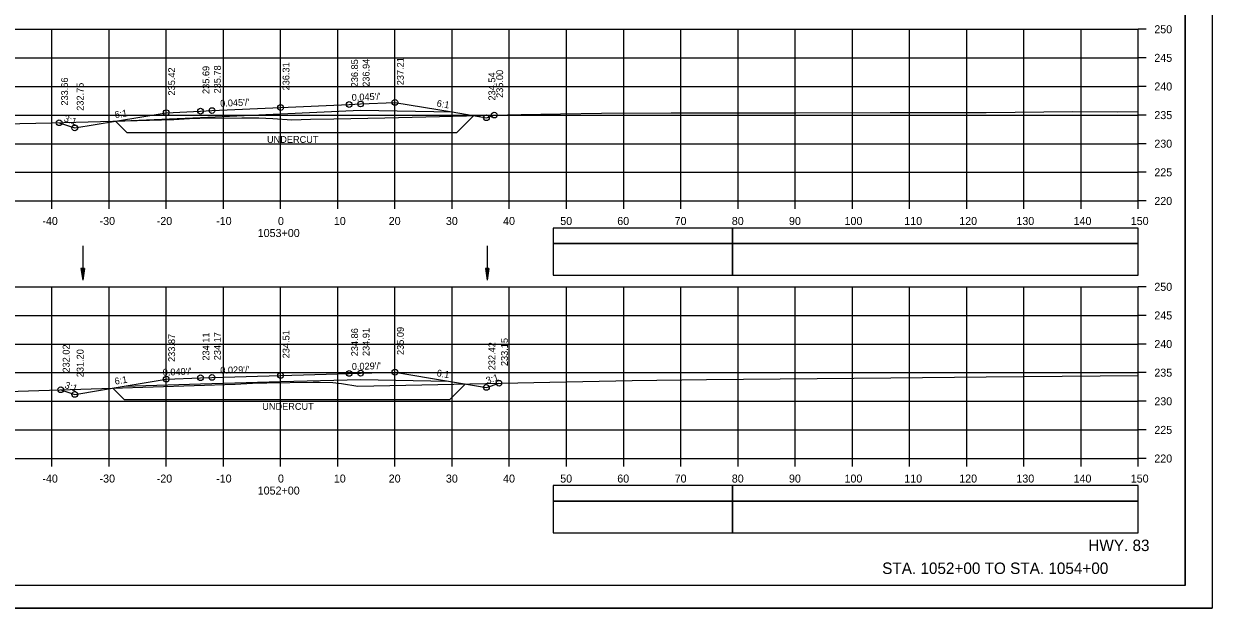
# Model space of a CAD drawing. Extents: x 1386544 to 1388153, y 379785 to 390999.
# Drawn here: x 1387314.8 to 1387522.6, y 387798.9 to 387901 of the extents above; entities that cross this region are included whole.
import ezdxf

# ---------------------------------------------------------------- set-up
doc = ezdxf.new("R2010")
doc.units = 0
for name, color, linetype in [('R_Alt Surface', 7, 'Continuous'), ('R_Axis', 7, 'Continuous'), ('R_Axis Annot', 7, 'Continuous'), ('R_Border', 7, 'Continuous'), ('R_Dimension', 7, 'Continuous'), ('R_Draft', 7, 'Continuous'), ('R_Exist Surface', 7, 'Continuous'), ('R_Fin Surface', 7, 'Continuous'), ('R_Grid', 7, 'Continuous'), ('R_No Plot', 7, 'Continuous'), ('R_Striping', 7, 'Continuous'), ('R_Water', 7, 'Continuous'), ('R_Xsect Elev', 7, 'Continuous'), ('R_Xsect Slope', 7, 'Continuous')]:
    doc.layers.add(name, color=color, linetype=linetype)

msp = doc.modelspace()

# ---------------------------------------------------------------- linework, layer by layer
at = {"layer": 'R_Alt Surface'}
for points in [[(1387330.79, 387883.96), (1387345.68, 387884.62), (1387359.68, 387885.25), (1387373.68, 387885.88), (1387389.71, 387885.56)], [(1387332.31, 387837.66), (1387345.68, 387838.05), (1387359.68, 387838.45), (1387373.68, 387838.85), (1387389.06, 387838.54)]]:
    msp.add_lwpolyline(points, dxfattribs=at)
at = {"layer": 'R_Axis'}
for p, q in [((1387509.68, 387870.02), (1387509.68, 387900.02)), ((1387511.08, 387900.02), (1387509.68, 387900.02)), ((1387511.08, 387895.02), (1387509.68, 387895.02)), ((1387511.08, 387890.02), (1387509.68, 387890.02)), ((1387511.08, 387885.02), (1387509.68, 387885.02)), ((1387511.08, 387880.02), (1387509.68, 387880.02)), ((1387511.08, 387875.02), (1387509.68, 387875.02)), ((1387209.68, 387870.02), (1387509.68, 387870.02)), ((1387319.68, 387868.62), (1387319.68, 387870.02)), ((1387329.68, 387868.62), (1387329.68, 387870.02)), ((1387339.68, 387868.62), (1387339.68, 387870.02)), ((1387349.68, 387868.62), (1387349.68, 387870.02)), ((1387359.68, 387868.62), (1387359.68, 387870.02)), ((1387369.68, 387868.62), (1387369.68, 387870.02)), ((1387379.68, 387868.62), (1387379.68, 387870.02)), ((1387389.68, 387868.62), (1387389.68, 387870.02)), ((1387399.68, 387868.62), (1387399.68, 387870.02)), ((1387409.68, 387868.62), (1387409.68, 387870.02)), ((1387419.68, 387868.62), (1387419.68, 387870.02)), ((1387429.68, 387868.62), (1387429.68, 387870.02)), ((1387439.68, 387868.62), (1387439.68, 387870.02)), ((1387449.68, 387868.62), (1387449.68, 387870.02)), ((1387459.68, 387868.62), (1387459.68, 387870.02)), ((1387469.68, 387868.62), (1387469.68, 387870.02)), ((1387479.68, 387868.62), (1387479.68, 387870.02)), ((1387489.68, 387868.62), (1387489.68, 387870.02)), ((1387499.68, 387868.62), (1387499.68, 387870.02)), ((1387509.68, 387868.62), (1387509.68, 387870.02)), ((1387511.08, 387870.02), (1387509.68, 387870.02)), ((1387509.68, 387825.02), (1387509.68, 387855.02)), ((1387511.08, 387855.02), (1387509.68, 387855.02)), ((1387511.08, 387850.02), (1387509.68, 387850.02)), ((1387511.08, 387845.02), (1387509.68, 387845.02)), ((1387511.08, 387840.02), (1387509.68, 387840.02)), ((1387511.08, 387835.02), (1387509.68, 387835.02)), ((1387511.08, 387830.02), (1387509.68, 387830.02)), ((1387209.68, 387825.02), (1387509.68, 387825.02)), ((1387319.68, 387823.62), (1387319.68, 387825.02)), ((1387329.68, 387823.62), (1387329.68, 387825.02)), ((1387339.68, 387823.62), (1387339.68, 387825.02)), ((1387349.68, 387823.62), (1387349.68, 387825.02)), ((1387359.68, 387823.62), (1387359.68, 387825.02)), ((1387369.68, 387823.62), (1387369.68, 387825.02)), ((1387379.68, 387823.62), (1387379.68, 387825.02)), ((1387389.68, 387823.62), (1387389.68, 387825.02)), ((1387399.68, 387823.62), (1387399.68, 387825.02)), ((1387409.68, 387823.62), (1387409.68, 387825.02)), ((1387419.68, 387823.62), (1387419.68, 387825.02)), ((1387429.68, 387823.62), (1387429.68, 387825.02)), ((1387439.68, 387823.62), (1387439.68, 387825.02)), ((1387449.68, 387823.62), (1387449.68, 387825.02)), ((1387459.68, 387823.62), (1387459.68, 387825.02)), ((1387469.68, 387823.62), (1387469.68, 387825.02)), ((1387479.68, 387823.62), (1387479.68, 387825.02)), ((1387489.68, 387823.62), (1387489.68, 387825.02)), ((1387499.68, 387823.62), (1387499.68, 387825.02)), ((1387509.68, 387823.62), (1387509.68, 387825.02)), ((1387511.08, 387825.02), (1387509.68, 387825.02))]:
    msp.add_line(p, q, dxfattribs=at)
at = {"layer": 'R_Axis Annot'}
for points in [[(1387438.7, 387862.58), (1387509.68, 387862.58), (1387509.68, 387865.28), (1387438.7, 387865.28)], [(1387438.7, 387857.05), (1387509.68, 387857.05), (1387509.68, 387862.58), (1387438.7, 387862.58)], [(1387438.7, 387817.58), (1387509.68, 387817.58), (1387509.68, 387820.28), (1387438.7, 387820.28)], [(1387438.7, 387812.05), (1387509.68, 387812.05), (1387509.68, 387817.58), (1387438.7, 387817.58)]]:
    msp.add_lwpolyline(points, close=True, dxfattribs=at)
at = {"layer": 'R_Border'}
for q in [(1387517.86, 388008.31), (1387201.68, 387802.85)]:
    msp.add_line((1387517.86, 387802.85), q, dxfattribs=at)
at = {"layer": 'R_Dimension'}
for p, q in [((1387393.49, 387884.93), (1387390.52, 387881.96)), ((1387330.78, 387883.96), (1387332.78, 387881.96)), ((1387330.35, 387837.33), (1387332.35, 387835.33)), ((1387392.01, 387838.05), (1387389.29, 387835.33))]:
    msp.add_line(p, q, dxfattribs=at)
for points in [[(1387332.78, 387881.96), (1387390.52, 387881.96)], [(1387332.35, 387835.33), (1387389.29, 387835.33)]]:
    msp.add_lwpolyline(points, dxfattribs=at)
at = {"layer": 'R_Exist Surface'}
for points in [[(1387311.35, 387883.47), (1387319.59, 387883.64), (1387341.02, 387884.25), (1387343.73, 387884.42), (1387345.58, 387884.46), (1387352.91, 387884.54), (1387353.51, 387884.56), (1387355.9, 387884.55), (1387358.32, 387884.44), (1387361.67, 387884.2), (1387364.93, 387884.28), (1387369.02, 387884.35), (1387377.91, 387884.52), (1387401.77, 387885.14), (1387408.66, 387885.25), (1387415.81, 387885.37), (1387427.98, 387885.4), (1387449.81, 387885.4), (1387466.3, 387885.45), (1387483.05, 387885.47), (1387498.25, 387885.62), (1387506.03, 387885.61), (1387509.68, 387885.62)], [(1387306.37, 387836.55), (1387330.2, 387837.33), (1387351.74, 387838.03), (1387354.76, 387838.2), (1387355.4, 387838.25), (1387357.25, 387838.27), (1387365.37, 387838.36), (1387366.42, 387838.35), (1387368.8, 387838.32), (1387370.31, 387838.11), (1387373.18, 387837.66), (1387406.77, 387838.36), (1387421.16, 387838.67), (1387434.17, 387838.8), (1387466.4, 387839.11), (1387483.05, 387839.27), (1387509.68, 387839.55)]]:
    msp.add_lwpolyline(points, dxfattribs=at)
at = {"layer": 'R_Fin Surface'}
for points in [[(1387320.96, 387883.68), (1387323.68, 387882.77), (1387330.79, 387883.96), (1387339.68, 387885.44), (1387345.68, 387885.71), (1387347.68, 387885.8), (1387359.68, 387886.33), (1387371.68, 387886.87), (1387373.68, 387886.96), (1387379.68, 387887.23), (1387389.71, 387885.56), (1387395.68, 387884.56), (1387397.05, 387885.02)], [(1387321.23, 387837.04), (1387323.68, 387836.22), (1387332.31, 387837.66), (1387339.68, 387838.89), (1387345.68, 387839.13), (1387347.68, 387839.19), (1387359.68, 387839.53), (1387371.68, 387839.88), (1387373.68, 387839.93), (1387379.68, 387840.11), (1387389.06, 387838.54), (1387395.68, 387837.44), (1387397.88, 387838.17)]]:
    msp.add_lwpolyline(points, dxfattribs=at)
at = {"layer": 'R_Grid'}
for p, q in [((1387209.68, 387900.02), (1387509.68, 387900.02)), ((1387319.68, 387870.02), (1387319.68, 387900.02)), ((1387329.68, 387870.02), (1387329.68, 387900.02)), ((1387339.68, 387870.02), (1387339.68, 387900.02)), ((1387349.68, 387870.02), (1387349.68, 387900.02)), ((1387359.68, 387870.02), (1387359.68, 387900.02)), ((1387369.68, 387870.02), (1387369.68, 387900.02)), ((1387379.68, 387870.02), (1387379.68, 387900.02)), ((1387389.68, 387870.02), (1387389.68, 387900.02)), ((1387399.68, 387870.02), (1387399.68, 387900.02)), ((1387409.68, 387870.02), (1387409.68, 387900.02)), ((1387419.68, 387870.02), (1387419.68, 387900.02)), ((1387429.68, 387870.02), (1387429.68, 387900.02)), ((1387439.68, 387870.02), (1387439.68, 387900.02)), ((1387449.68, 387870.02), (1387449.68, 387900.02)), ((1387459.68, 387870.02), (1387459.68, 387900.02)), ((1387469.68, 387870.02), (1387469.68, 387900.02)), ((1387479.68, 387870.02), (1387479.68, 387900.02)), ((1387489.68, 387870.02), (1387489.68, 387900.02)), ((1387499.68, 387870.02), (1387499.68, 387900.02)), ((1387509.68, 387870.02), (1387509.68, 387900.02)), ((1387209.68, 387895.02), (1387509.68, 387895.02)), ((1387209.68, 387890.02), (1387509.68, 387890.02)), ((1387209.68, 387885.02), (1387509.68, 387885.02)), ((1387209.68, 387880.02), (1387509.68, 387880.02)), ((1387209.68, 387875.02), (1387509.68, 387875.02)), ((1387209.68, 387870.02), (1387509.68, 387870.02)), ((1387209.68, 387855.02), (1387509.68, 387855.02)), ((1387319.68, 387825.02), (1387319.68, 387855.02)), ((1387329.68, 387825.02), (1387329.68, 387855.02)), ((1387339.68, 387825.02), (1387339.68, 387855.02)), ((1387349.68, 387825.02), (1387349.68, 387855.02)), ((1387359.68, 387825.02), (1387359.68, 387855.02)), ((1387369.68, 387825.02), (1387369.68, 387855.02)), ((1387379.68, 387825.02), (1387379.68, 387855.02)), ((1387389.68, 387825.02), (1387389.68, 387855.02)), ((1387399.68, 387825.02), (1387399.68, 387855.02)), ((1387409.68, 387825.02), (1387409.68, 387855.02)), ((1387419.68, 387825.02), (1387419.68, 387855.02)), ((1387429.68, 387825.02), (1387429.68, 387855.02)), ((1387439.68, 387825.02), (1387439.68, 387855.02)), ((1387449.68, 387825.02), (1387449.68, 387855.02)), ((1387459.68, 387825.02), (1387459.68, 387855.02)), ((1387469.68, 387825.02), (1387469.68, 387855.02)), ((1387479.68, 387825.02), (1387479.68, 387855.02)), ((1387489.68, 387825.02), (1387489.68, 387855.02)), ((1387499.68, 387825.02), (1387499.68, 387855.02)), ((1387509.68, 387825.02), (1387509.68, 387855.02)), ((1387209.68, 387850.02), (1387509.68, 387850.02)), ((1387209.68, 387845.02), (1387509.68, 387845.02)), ((1387209.68, 387840.02), (1387509.68, 387840.02)), ((1387209.68, 387835.02), (1387509.68, 387835.02)), ((1387209.68, 387830.02), (1387509.68, 387830.02)), ((1387209.68, 387825.02), (1387509.68, 387825.02))]:
    msp.add_line(p, q, dxfattribs=at)
at = {"layer": 'R_No Plot'}
msp.add_line((1387189.28, 387798.87), (1387522.61, 387798.87), dxfattribs=at)
for points in [[(1387189.27, 388012.21), (1387522.61, 388012.21), (1387522.61, 387798.87), (1387189.27, 387798.87)], [(1387435.6, 388008.31), (1387455.22, 388008.31), (1387455.22, 387998.43), (1387471.33, 387998.43), (1387494.53, 387998.43), (1387494.53, 387974.1), (1387517.86, 387974.1), (1387517.86, 387802.85), (1387201.68, 387802.85), (1387201.68, 388008.31)]]:
    msp.add_lwpolyline(points, close=True, dxfattribs=at)
for centre in [(1387359.68, 387886.33), (1387371.68, 387886.87), (1387373.68, 387886.96), (1387379.68, 387887.23), (1387339.68, 387885.44), (1387345.68, 387885.71), (1387347.68, 387885.8), (1387395.68, 387884.56), (1387397.05, 387885.02), (1387320.96, 387883.68), (1387323.68, 387882.77), (1387339.68, 387838.89), (1387345.68, 387839.13), (1387347.68, 387839.19), (1387359.68, 387839.53), (1387371.68, 387839.88), (1387373.68, 387839.93), (1387379.68, 387840.11), (1387321.23, 387837.04), (1387395.68, 387837.44), (1387397.88, 387838.17), (1387323.68, 387836.22)]:
    msp.add_circle(centre, 0.5, dxfattribs=at)
at = {"layer": 'R_Striping'}
for points in [[(1387407.36, 387862.58), (1387438.7, 387862.58), (1387438.7, 387865.28), (1387407.36, 387865.28)], [(1387407.36, 387857.06), (1387438.7, 387857.06), (1387438.7, 387862.58), (1387407.36, 387862.58)], [(1387407.36, 387817.58), (1387438.7, 387817.58), (1387438.7, 387820.28), (1387407.36, 387820.28)], [(1387407.36, 387812.06), (1387438.7, 387812.06), (1387438.7, 387817.58), (1387407.36, 387817.58)]]:
    msp.add_lwpolyline(points, close=True, dxfattribs=at)
at = {"layer": 'R_Water'}
for p, q in [((1387325.07, 387862.2), (1387325.07, 387856.2)), ((1387395.8, 387862.2), (1387395.8, 387856.2)), ((1387324.77, 387858.2), (1387325.07, 387856.2)), ((1387325.37, 387858.2), (1387324.77, 387858.2)), ((1387324.77, 387858.2), (1387325.07, 387856.2)), ((1387325.37, 387858.2), (1387324.77, 387858.2)), ((1387324.82, 387858.2), (1387325.07, 387856.53)), ((1387324.82, 387858.2), (1387325.07, 387856.53)), ((1387324.87, 387858.2), (1387325.07, 387856.88)), ((1387324.87, 387858.2), (1387325.07, 387856.88)), ((1387324.92, 387858.2), (1387325.07, 387857.21)), ((1387324.92, 387858.2), (1387325.07, 387857.21)), ((1387324.97, 387858.2), (1387325.07, 387857.55)), ((1387324.97, 387858.2), (1387325.07, 387857.55)), ((1387325.02, 387858.2), (1387325.07, 387857.88)), ((1387325.02, 387858.2), (1387325.07, 387857.88)), ((1387325.37, 387858.2), (1387325.07, 387856.2)), ((1387325.17, 387858.2), (1387325.07, 387857.55)), ((1387325.27, 387858.2), (1387325.07, 387856.88)), ((1387325.32, 387858.2), (1387325.07, 387856.53)), ((1387325.22, 387858.2), (1387325.07, 387857.21)), ((1387325.12, 387858.2), (1387325.07, 387857.88)), ((1387325.37, 387858.2), (1387325.07, 387856.2)), ((1387325.17, 387858.2), (1387325.07, 387857.55)), ((1387325.27, 387858.2), (1387325.07, 387856.88)), ((1387325.32, 387858.2), (1387325.07, 387856.53)), ((1387325.22, 387858.2), (1387325.07, 387857.21)), ((1387325.12, 387858.2), (1387325.07, 387857.88)), ((1387395.5, 387858.2), (1387395.8, 387856.2)), ((1387396.1, 387858.2), (1387395.5, 387858.2)), ((1387395.5, 387858.2), (1387395.8, 387856.2)), ((1387396.1, 387858.2), (1387395.5, 387858.2)), ((1387395.55, 387858.2), (1387395.8, 387856.53)), ((1387395.55, 387858.2), (1387395.8, 387856.53)), ((1387395.6, 387858.2), (1387395.8, 387856.88)), ((1387395.6, 387858.2), (1387395.8, 387856.88)), ((1387395.65, 387858.2), (1387395.8, 387857.21)), ((1387395.65, 387858.2), (1387395.8, 387857.21)), ((1387395.7, 387858.2), (1387395.8, 387857.55)), ((1387395.7, 387858.2), (1387395.8, 387857.55)), ((1387395.75, 387858.2), (1387395.8, 387857.88)), ((1387395.75, 387858.2), (1387395.8, 387857.88)), ((1387396.1, 387858.2), (1387395.8, 387856.2)), ((1387395.9, 387858.2), (1387395.8, 387857.55)), ((1387396, 387858.2), (1387395.8, 387856.88)), ((1387396.05, 387858.2), (1387395.8, 387856.53)), ((1387395.95, 387858.2), (1387395.8, 387857.21)), ((1387395.85, 387858.2), (1387395.8, 387857.88)), ((1387396.1, 387858.2), (1387395.8, 387856.2)), ((1387395.9, 387858.2), (1387395.8, 387857.55)), ((1387396, 387858.2), (1387395.8, 387856.88)), ((1387396.05, 387858.2), (1387395.8, 387856.53)), ((1387395.95, 387858.2), (1387395.8, 387857.21)), ((1387395.85, 387858.2), (1387395.8, 387857.88))]:
    msp.add_line(p, q, dxfattribs=at)

# ---------------------------------------------------------------- texts
at = {"layer": 'R_Axis Annot'}
for s, p in [('250', (1387512.48, 387899.32)), ('245', (1387512.48, 387894.32)), ('240', (1387512.48, 387889.32)), ('235', (1387512.48, 387884.32)), ('230', (1387512.48, 387879.32)), ('225', (1387512.48, 387874.32)), ('220', (1387512.48, 387869.32)), ('-40', (1387318.02, 387865.82)), ('-30', (1387328.02, 387865.82)), ('-20', (1387338.02, 387865.82)), ('-10', (1387348.41, 387865.82)), ('0', (1387359.22, 387865.82)), ('10', (1387368.99, 387865.82)), ('20', (1387378.59, 387865.82)), ('30', (1387388.59, 387865.82)), ('40', (1387398.59, 387865.82)), ('50', (1387408.59, 387865.82)), ('60', (1387418.56, 387865.82)), ('70', (1387428.59, 387865.82)), ('80', (1387438.59, 387865.82)), ('90', (1387448.59, 387865.82)), ('100', (1387458.3, 387865.82)), ('110', (1387468.76, 387865.82)), ('120', (1387478.36, 387865.82)), ('130', (1387488.36, 387865.82)), ('140', (1387498.36, 387865.82)), ('150', (1387508.36, 387865.82)), ('1053+00', (1387355.68, 387863.72)), ('250', (1387512.48, 387854.32)), ('245', (1387512.48, 387849.32)), ('240', (1387512.48, 387844.32)), ('235', (1387512.48, 387839.32)), ('230', (1387512.48, 387834.32)), ('225', (1387512.48, 387829.32)), ('220', (1387512.48, 387824.32)), ('-40', (1387318.02, 387820.82)), ('-30', (1387328.02, 387820.82)), ('-20', (1387338.02, 387820.82)), ('-10', (1387348.41, 387820.82)), ('0', (1387359.22, 387820.82)), ('10', (1387368.99, 387820.82)), ('20', (1387378.59, 387820.82)), ('30', (1387388.59, 387820.82)), ('40', (1387398.59, 387820.82)), ('50', (1387408.59, 387820.82)), ('60', (1387418.56, 387820.82)), ('70', (1387428.59, 387820.82)), ('80', (1387438.59, 387820.82)), ('90', (1387448.59, 387820.82)), ('100', (1387458.3, 387820.82)), ('110', (1387468.76, 387820.82)), ('120', (1387478.36, 387820.82)), ('130', (1387488.36, 387820.82)), ('140', (1387498.36, 387820.82)), ('150', (1387508.36, 387820.82)), ('1052+00', (1387355.68, 387818.72))]:
    msp.add_text(s, height=1.4, dxfattribs=at).set_placement(p)
at = {"layer": 'R_Dimension'}
for p in [(1387357.3, 387880.16), (1387356.47, 387833.53)]:
    msp.add_text('UNDERCUT', height=1.2, dxfattribs=at).set_placement(p)
at = {"layer": 'R_Draft'}
for s, p in [('HWY. 83', (1387500.94, 387808.85)), ('STA. 1052+00 TO STA. 1054+00', (1387464.89, 387804.85))]:
    msp.add_text(s, height=2, dxfattribs=at).set_placement(p)
at = {"layer": 'R_Xsect Elev'}
for s, p in [('235.42', (1387341.23, 387888.44)), ('235.69', (1387347.23, 387888.71)), ('235.78', (1387349.23, 387888.8)), ('236.31', (1387361.23, 387889.33)), ('236.85', (1387373.23, 387889.87)), ('236.94', (1387375.23, 387889.96)), ('237.21', (1387381.23, 387890.23)), ('233.66', (1387322.51, 387886.68)), ('234.54', (1387397.23, 387887.56)), ('235.00', (1387398.6, 387888.02)), ('232.75', (1387325.23, 387885.77)), ('234.51', (1387361.23, 387842.53)), ('234.86', (1387373.23, 387842.88)), ('234.91', (1387375.23, 387842.93)), ('235.09', (1387381.23, 387843.11)), ('233.87', (1387341.23, 387841.89)), ('234.11', (1387347.23, 387842.13)), ('234.17', (1387349.23, 387842.19)), ('232.42', (1387397.23, 387840.44)), ('233.15', (1387399.43, 387841.17)), ('232.02', (1387322.78, 387840.04)), ('231.20', (1387325.23, 387839.22))]:
    msp.add_text(s, height=1.2, rotation=90, dxfattribs=at).set_placement(p)
at = {"layer": 'R_Xsect Slope'}
for s, rotation, p in [("0.045'/'", 2.5623, (1387372.14, 387887.49)), ("0.045'/'", 2.5623, (1387349.14, 387886.46)), ('6:1', 350.5377, (1387386.91, 387886.53)), ('3:1', 341.5651, (1387321.69, 387883.96)), ('6:1', 9.4623, (1387330.75, 387884.46)), ("0.029'/'", 1.6468, (1387349.15, 387839.83)), ("0.029'/'", 1.6468, (1387372.15, 387840.49)), ('6:1', 9.4623, (1387330.75, 387837.91)), ("0.040'/'", 2.2906, (1387339.09, 387839.47)), ('6:1', 350.5377, (1387386.91, 387839.41)), ('3:1', 18.4349, (1387395.83, 387838.02)), ('3:1', 341.5651, (1387321.82, 387837.37))]:
    msp.add_text(s, height=1.2, rotation=rotation, dxfattribs=at).set_placement(p)

doc.saveas('drawing.dxf')
